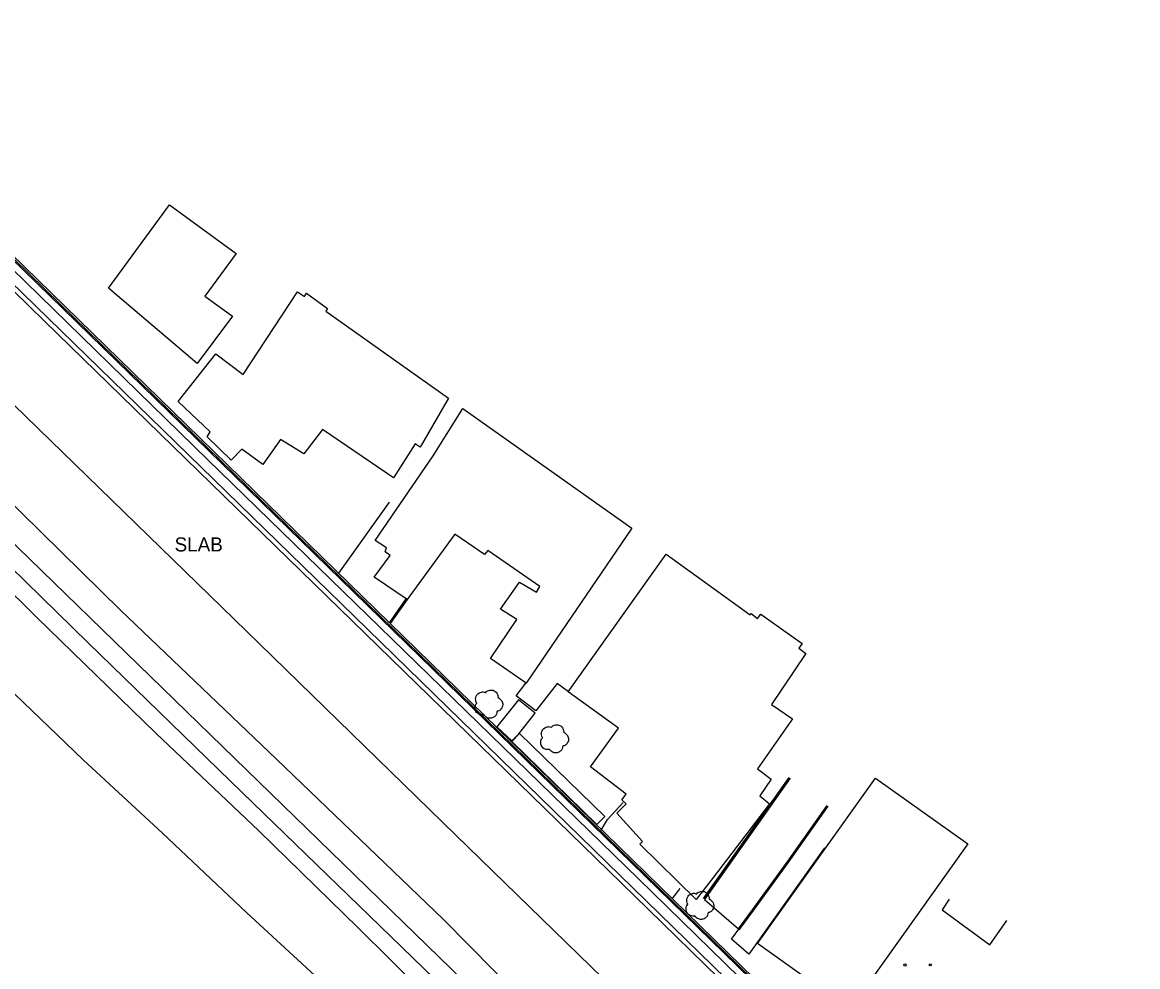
# Model space of a CAD drawing. Extents: x 368532 to 392481, y 10654822 to 10676899.
# Drawn here: x 383473.7 to 383869.3, y 10655662.2 to 10655997.3 of the extents above; entities that cross this region are included whole.
import ezdxf

# ---------------------------------------------------------------- set-up
doc = ezdxf.new("R2010")
doc.units = 0
for name, color, linetype in [('p_dtm obscured area', 7, 'Continuous'), ('p_dtm sidewalk', 7, 'Continuous'), ('p_dtm slab', 7, 'Continuous'), ('p_railroad rr control', 7, 'Continuous'), ('p_road - paved curb', 7, 'Continuous'), ('p_road dirt road', 7, 'Continuous'), ('p_structure building', 7, 'Continuous'), ('p_structure fence', 7, 'Continuous'), ('p_structure unidentified', 7, 'Continuous'), ('p_structure wall', 7, 'Continuous'), ('p_veg tree', 7, 'Continuous')]:
    doc.layers.add(name, color=color, linetype=linetype)

msp = doc.modelspace()

# ---------------------------------------------------------------- linework, layer by layer
at = {"layer": 'p_dtm obscured area'}
for points in [[(383459.08, 10655837.18), (383508.66, 10655788.61), (383563.88, 10655735.86), (383623.03, 10655678.94), (383667.75, 10655633.72), (383716.42, 10655586.9), (383773.56, 10655532.26)], [(383705.23, 10655575.06), (383654.97, 10655623.89), (383604.34, 10655672.95), (383551.6, 10655724.06), (383497.01, 10655777.16), (383447.19, 10655825.85)]]:
    msp.add_lwpolyline(points, dxfattribs=at)
at = {"layer": 'p_dtm sidewalk'}
for p, q in [((383758.15, 10655704.43), (383731.35, 10655666.67)), ((383802.47, 10655686.25), (383799.94, 10655682.43)), ((383799.94, 10655682.43), (383816.84, 10655670.03)), ((383816.84, 10655670.03), (383822.83, 10655678.61)), ((383725.24, 10655672.06), (383727.84, 10655675.61)), ((383731.35, 10655666.67), (383725.24, 10655672.06))]:
    msp.add_line(p, q, dxfattribs=at)
at = {"layer": 'p_dtm slab'}
for p, q in [((383451.12, 10655921), (383481.5, 10655891.32)), ((383481.5, 10655891.32), (383690.79, 10655687.38)), ((383553.21, 10655781.26), (383466.19, 10655866.02)), ((383627.39, 10655708.88), (383553.21, 10655781.26)), ((383679.59, 10655658.16), (383627.39, 10655708.88)), ((383690.79, 10655687.38), (383802.4, 10655578.51))]:
    msp.add_line(p, q, dxfattribs=at)
at = {"layer": 'p_railroad rr control'}
msp.add_lwpolyline([(383869.28, 10655424.57), (381558.23, 10657672.49)], dxfattribs=at)
at = {"layer": 'p_road - paved curb'}
for p, q in [((383745.56, 10655729.39), (383715.18, 10655686.38)), ((383745.85, 10655729.19), (383715.46, 10655686.18)), ((383745.97, 10655729.1), (383715.59, 10655686.09)), ((383744.94, 10655699.34), (383759.11, 10655719.44)), ((383745.06, 10655699.26), (383759.24, 10655719.35)), ((383745.34, 10655699.05), (383759.52, 10655719.15)), ((383732.65, 10655682.45), (383744.94, 10655699.34)), ((383732.78, 10655682.36), (383745.06, 10655699.26)), ((383733.06, 10655682.16), (383745.34, 10655699.05)), ((383715.59, 10655686.09), (383727.74, 10655675.69)), ((383727.74, 10655675.69), (383732.65, 10655682.45)), ((383727.84, 10655675.61), (383732.78, 10655682.36)), ((383728.1, 10655675.39), (383733.06, 10655682.16)), ((383727.74, 10655675.69), (383727.84, 10655675.61)), ((383727.84, 10655675.61), (383728.1, 10655675.39))]:
    msp.add_line(p, q, dxfattribs=at)
at = {"layer": 'p_road dirt road'}
for p, q in [((383478.79, 10655786.14), (383433.7, 10655830.93)), ((383521.07, 10655745.07), (383478.79, 10655786.14)), ((383467.91, 10655761.86), (383495.2, 10655735.62)), ((383557.6, 10655710.48), (383521.07, 10655745.07)), ((383495.2, 10655735.62), (383523.43, 10655709.58)), ((383523.43, 10655709.58), (383553.25, 10655681.39)), ((383592.75, 10655676.08), (383557.6, 10655710.48)), ((383553.25, 10655681.39), (383581.86, 10655655.02)), ((383636.52, 10655632.74), (383592.75, 10655676.08))]:
    msp.add_line(p, q, dxfattribs=at)
at = {"layer": 'p_structure building'}
for points in [[(383535.7, 10655876.31), (383504.24, 10655902.99), (383525.87, 10655932.52), (383549.47, 10655915.25), (383538.43, 10655900.18), (383548.2, 10655893.03)], [(383667.31, 10655759.77), (383702, 10655808.56), (383731.83, 10655787.09), (383732.16, 10655787.58), (383734.45, 10655785.8), (383735.58, 10655787.27), (383750.24, 10655776.87), (383749.12, 10655775.24), (383751.53, 10655773.39), (383739.44, 10655755.31), (383746.81, 10655750.13), (383734.46, 10655732.4), (383739.28, 10655728.78), (383735.3, 10655722.91), (383738.65, 10655719.97), (383718.82, 10655694.02), (383712.72, 10655686.13), (383692.73, 10655705.77), (383693.67, 10655706.68), (383684.48, 10655716.75), (383687.87, 10655720.08), (383686.36, 10655721.48), (383687.9, 10655723.49), (383675.2, 10655733.14), (383685.09, 10655746.86)], [(383809.05, 10655705.79), (383767.2, 10655647.1), (383734.48, 10655670.43), (383776.33, 10655729.12)]]:
    msp.add_lwpolyline(points, close=True, dxfattribs=at)
for points in [[(383624.89, 10655863.9), (383614.75, 10655846.59), (383613, 10655847.78), (383605.31, 10655835.75), (383580.15, 10655852.87), (383573.52, 10655844.22), (383565.24, 10655849.25), (383559.02, 10655840.41), (383551.55, 10655845.87), (383547.78, 10655841.92), (383539.26, 10655850.28), (383540.33, 10655851.99), (383528.98, 10655862.79), (383542.33, 10655879.72), (383552.04, 10655872.36), (383571.33, 10655901.73), (383573.79, 10655900.01), (383574.5, 10655901.16), (383581.96, 10655895.77), (383581.33, 10655894.81), (383624.89, 10655863.9)], [(383629.91, 10655860.34), (383689.82, 10655817.82), (383652.35, 10655762.84), (383639.74, 10655771.55), (383649.03, 10655785.48), (383643.25, 10655789.04), (383649.98, 10655798.67), (383655.99, 10655795.16), (383657.22, 10655797.1), (383638.73, 10655809.91), (383637.65, 10655808.44), (383627.1, 10655815.73), (383610.12, 10655792.47), (383598.48, 10655800.49), (383604.18, 10655808.12), (383602.34, 10655809.48), (383602.9, 10655810.82), (383598.88, 10655813.49), (383619.37, 10655843.45), (383629.91, 10655860.34)]]:
    msp.add_lwpolyline(points, dxfattribs=at)
at = {"layer": 'p_structure fence'}
for p, q in [((383430.28, 10655952.69), (383487.26, 10655897.2)), ((383487.26, 10655897.2), (383853.2, 10655540.33)), ((383603.75, 10655827), (383585.84, 10655801.87)), ((383648.79, 10655758.33), (383652.21, 10655762.83)), ((383663.38, 10655762.68), (383655.83, 10655753.08)), ((383667.37, 10655759.71), (383663.38, 10655762.68)), ((383655.83, 10655753.08), (383648.79, 10655758.33)), ((383681.21, 10655714.41), (383686.77, 10655720.51)), ((383678.93, 10655710.71), (383681.21, 10655714.41)), ((383706.93, 10655689.96), (383704.05, 10655686.33))]:
    msp.add_line(p, q, dxfattribs=at)
at = {"layer": 'p_structure unidentified'}
for p, q in [((383649.62, 10655756.94), (383642.02, 10655747.32)), ((383655.62, 10655752.19), (383649.62, 10655756.94)), ((383649.81, 10655744.92), (383655.62, 10655752.19)), ((383642.02, 10655747.32), (383647.27, 10655742.33)), ((383647.25, 10655742.13), (383650.01, 10655744.97)), ((383647.27, 10655742.33), (383649.81, 10655744.92)), ((383650.01, 10655744.97), (383680.23, 10655715.55)), ((383677.46, 10655712.72), (383647.25, 10655742.13)), ((383680.23, 10655715.55), (383677.46, 10655712.72))]:
    msp.add_line(p, q, dxfattribs=at)
for centre in [(383786.73, 10655662.83), (383795.71, 10655662.92)]:
    msp.add_circle(centre, 0.375, dxfattribs=at)
at = {"layer": 'p_structure wall'}
for p, q in [((383586.78, 10655791.06), (383168.33, 10656198.74)), ((383394.54, 10655983.56), (383539.43, 10655842.1)), ((383451.05, 10655933.28), (383603.86, 10655784.3)), ((383782.96, 10655608.26), (383450.3, 10655932.5)), ((383539.43, 10655842.1), (383692.1, 10655693.59)), ((383730.61, 10655650.89), (383586.78, 10655791.06)), ((383603.86, 10655784.3), (383609.77, 10655792.71)), ((383610.12, 10655792.47), (383604.17, 10655784)), ((383604.17, 10655784), (383783.04, 10655609.62)), ((383692.1, 10655693.59), (383790.75, 10655597.29))]:
    msp.add_line(p, q, dxfattribs=at)
at = {"layer": 'p_veg tree'}
for p, q in [((383638.98, 10655755.5), (383638.98, 10655755.5)), ((383662.3, 10655743.18), (383662.3, 10655743.18)), ((383713.86, 10655684.08), (383713.86, 10655684.08))]:
    msp.add_line(p, q, dxfattribs=at)
for points in [[(383637.36, 10655751.67), (383635.8, 10655751.74), (383634.56, 10655752.77), (383634.25, 10655754.24), (383634.39, 10655755.08), (383634.77, 10655755.68), (383634.87, 10655755.78), (383634.82, 10655755.88), (383634.48, 10655756.78), (383634.9, 10655758.66), (383636.53, 10655759.67), (383637.83, 10655759.53), (383637.96, 10655759.47), (383638.04, 10655759.57), (383639.04, 10655760.26), (383640.66, 10655760.31), (383641.98, 10655759.28), (383642.36, 10655758.26), (383642.39, 10655757.71), (383642.37, 10655757.6), (383642.48, 10655757.6), (383643.06, 10655757.27), (383643.86, 10655756.27), (383644.02, 10655754.71), (383643.33, 10655753.5), (383642.35, 10655752.92), (383642.09, 10655752.87), (383642.04, 10655752.82), (383642.03, 10655752.76), (383641.95, 10655752.31), (383641.58, 10655751.41), (383640.61, 10655750.68), (383639.38, 10655750.41), (383637.9, 10655751.03), (383637.34, 10655751.68)], [(383660.68, 10655739.34), (383659.13, 10655739.42), (383657.88, 10655740.45), (383657.57, 10655741.92), (383657.72, 10655742.76), (383658.09, 10655743.35), (383658.2, 10655743.46), (383658.14, 10655743.55), (383657.8, 10655744.45), (383658.23, 10655746.33), (383659.86, 10655747.34), (383661.15, 10655747.2), (383661.29, 10655747.15), (383661.37, 10655747.24), (383662.37, 10655747.93), (383663.98, 10655747.99), (383665.3, 10655746.96), (383665.68, 10655745.94), (383665.71, 10655745.39), (383665.69, 10655745.28), (383665.8, 10655745.28), (383666.38, 10655744.95), (383667.18, 10655743.95), (383667.34, 10655742.38), (383666.65, 10655741.17), (383665.67, 10655740.59), (383665.41, 10655740.54), (383665.36, 10655740.49), (383665.35, 10655740.43), (383665.27, 10655739.98), (383664.9, 10655739.08), (383663.93, 10655738.35), (383662.7, 10655738.08), (383661.22, 10655738.7), (383660.66, 10655739.35)], [(383712.23, 10655680.25), (383710.68, 10655680.32), (383709.44, 10655681.35), (383709.12, 10655682.82), (383709.27, 10655683.66), (383709.64, 10655684.26), (383709.75, 10655684.36), (383709.69, 10655684.46), (383709.36, 10655685.36), (383709.78, 10655687.24), (383711.41, 10655688.25), (383712.7, 10655688.11), (383712.84, 10655688.05), (383712.92, 10655688.15), (383713.92, 10655688.84), (383715.54, 10655688.89), (383716.86, 10655687.87), (383717.23, 10655686.84), (383717.27, 10655686.3), (383717.25, 10655686.18), (383717.35, 10655686.18), (383717.94, 10655685.86), (383718.73, 10655684.85), (383718.89, 10655683.29), (383718.21, 10655682.08), (383717.23, 10655681.5), (383716.97, 10655681.45), (383716.92, 10655681.4), (383716.9, 10655681.34), (383716.83, 10655680.89), (383716.46, 10655679.99), (383715.49, 10655679.26), (383714.25, 10655678.99), (383712.77, 10655679.61), (383712.21, 10655680.26)]]:
    msp.add_spline(points, degree=3, dxfattribs=at)

# ---------------------------------------------------------------- texts
at = {"layer": 'p_dtm slab'}
msp.add_text(' SLAB', height=5, dxfattribs=at).set_placement((383525.83, 10655809.56))

doc.saveas('drawing.dxf')
